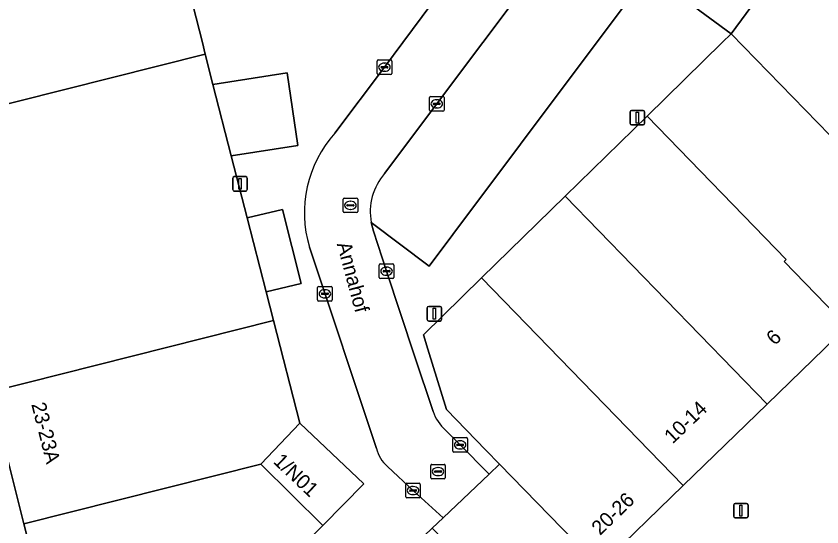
# Model space of a CAD drawing. Extents: x 161087 to 161926, y 382572 to 383873.
# Drawn here: x 161339.6 to 161395.2, y 383466.6 to 383501.8 of the extents above; entities that cross this region are included whole.
import ezdxf

# ---------------------------------------------------------------- set-up
doc = ezdxf.new("R2010")
doc.units = 0
for name, color, linetype in [('IMGEO_Kolk', 7, 'Continuous'), ('IMGEO_Lichtmast', 7, 'Continuous'), ('IMGEO_Openbare_ruimte_label', 7, 'Continuous'), ('IMGEO_Pand', 7, 'Continuous'), ('IMGEO_Pand_nummerreeks', 7, 'Continuous'), ('IMGEO_Parkeervlak_open', 7, 'Continuous'), ('IMGEO_Rijbaan_lokaal_open', 7, 'Continuous'), ('IMGEO_Rioolput', 7, 'Continuous'), ('IMGEO_Voetgangersgebied_open', 7, 'Continuous'), ('IMGEO_Voetpad_open', 7, 'Continuous')]:
    doc.layers.add(name, color=color, linetype=linetype)

msp = doc.modelspace()

# ---------------------------------------------------------------- linework, layer by layer
at = {"layer": 'IMGEO_Kolk'}
for p, q in [((161364.515, 383497.873), (161364.515, 383498.725)), ((161364.59, 383498.799), (161365.442, 383498.799)), ((161365.516, 383498.725), (161365.516, 383497.873)), ((161364.774, 383498.293), (161364.774, 383498.305)), ((161365.212, 383498.256), (161364.814, 383498.256)), ((161364.817, 383498.342), (161365.215, 383498.342)), ((161365.003, 383498.579), (161365.028, 383498.579)), ((161365.258, 383498.305), (161365.258, 383498.293)), ((161365.442, 383497.799), (161364.59, 383497.799)), ((161365.026, 383498.019), (161365.001, 383498.019)), ((161368.12, 383495.35), (161368.12, 383496.202)), ((161368.195, 383496.276), (161369.047, 383496.276)), ((161368.422, 383495.819), (161368.82, 383495.819)), ((161368.608, 383496.056), (161368.633, 383496.056)), ((161369.121, 383496.202), (161369.121, 383495.35)), ((161369.047, 383495.276), (161368.195, 383495.276)), ((161368.379, 383495.77), (161368.379, 383495.782)), ((161368.817, 383495.733), (161368.419, 383495.733)), ((161368.631, 383495.496), (161368.606, 383495.496)), ((161368.863, 383495.782), (161368.863, 383495.77)), ((161364.735, 383484.734), (161365.587, 383484.734)), ((161364.66, 383483.808), (161364.66, 383484.66)), ((161364.919, 383484.228), (161364.919, 383484.24)), ((161365.357, 383484.191), (161364.959, 383484.191)), ((161364.962, 383484.277), (161365.36, 383484.277)), ((161365.148, 383484.514), (161365.173, 383484.514)), ((161365.403, 383484.24), (161365.403, 383484.228)), ((161365.661, 383484.66), (161365.661, 383483.808)), ((161365.587, 383483.734), (161364.735, 383483.734)), ((161365.171, 383483.954), (161365.146, 383483.954)), ((161360.408, 383482.25), (161360.408, 383483.102)), ((161360.483, 383483.176), (161361.335, 383483.176)), ((161361.409, 383483.102), (161361.409, 383482.25)), ((161360.667, 383482.67), (161360.667, 383482.682)), ((161361.105, 383482.633), (161360.707, 383482.633)), ((161360.71, 383482.719), (161361.108, 383482.719)), ((161360.896, 383482.956), (161360.921, 383482.956)), ((161361.151, 383482.682), (161361.151, 383482.67)), ((161361.335, 383482.176), (161360.483, 383482.176)), ((161360.919, 383482.396), (161360.894, 383482.396)), ((161369.732, 383471.835), (161369.732, 383472.687)), ((161369.807, 383472.761), (161370.659, 383472.761)), ((161370.22, 383472.541), (161370.245, 383472.541)), ((161370.733, 383472.687), (161370.733, 383471.835)), ((161369.991, 383472.255), (161369.991, 383472.267)), ((161370.429, 383472.218), (161370.031, 383472.218)), ((161370.034, 383472.304), (161370.432, 383472.304)), ((161370.243, 383471.981), (161370.218, 383471.981)), ((161370.475, 383472.267), (161370.475, 383472.255)), ((161370.659, 383471.761), (161369.807, 383471.761)), ((161366.484, 383468.683), (161366.484, 383469.535)), ((161366.559, 383469.609), (161367.411, 383469.609)), ((161366.786, 383469.152), (161367.184, 383469.152)), ((161366.972, 383469.389), (161366.997, 383469.389)), ((161367.485, 383469.535), (161367.485, 383468.683)), ((161367.411, 383468.609), (161366.559, 383468.609)), ((161366.743, 383469.103), (161366.743, 383469.115)), ((161367.181, 383469.066), (161366.783, 383469.066)), ((161366.995, 383468.829), (161366.97, 383468.829)), ((161367.227, 383469.115), (161367.227, 383469.103))]:
    msp.add_line(p, q, dxfattribs=at)
for points in [[(161364.515, 383497.873), (161364.515, 383498.725)], [(161364.59, 383498.799), (161365.442, 383498.799)], [(161365.516, 383498.725), (161365.516, 383497.873)], [(161365.442, 383497.799), (161364.59, 383497.799)], [(161368.12, 383495.35), (161368.12, 383496.202)], [(161368.195, 383496.276), (161369.047, 383496.276)], [(161369.121, 383496.202), (161369.121, 383495.35)], [(161369.047, 383495.276), (161368.195, 383495.276)], [(161364.735, 383484.734), (161365.587, 383484.734)], [(161364.66, 383483.808), (161364.66, 383484.66)], [(161365.661, 383484.66), (161365.661, 383483.808)], [(161365.587, 383483.734), (161364.735, 383483.734)], [(161360.408, 383482.25), (161360.408, 383483.102)], [(161360.483, 383483.176), (161361.335, 383483.176)], [(161361.409, 383483.102), (161361.409, 383482.25)], [(161361.335, 383482.176), (161360.483, 383482.176)], [(161369.732, 383471.835), (161369.732, 383472.687)], [(161369.807, 383472.761), (161370.659, 383472.761)], [(161370.733, 383472.687), (161370.733, 383471.835)], [(161370.659, 383471.761), (161369.807, 383471.761)], [(161366.484, 383468.683), (161366.484, 383469.535)], [(161366.559, 383469.609), (161367.411, 383469.609)], [(161367.485, 383469.535), (161367.485, 383468.683)], [(161367.411, 383468.609), (161366.559, 383468.609)]]:
    msp.add_lwpolyline(points, dxfattribs=at)
for centre, radius, start, end in [((161364.592, 383498.723), 0.0765, 91.552, 178.448), ((161364.592, 383498.723), 0.0765, 91.552, 178.448), ((161365.44, 383498.723), 0.0765, 1.552, 88.448), ((161365.44, 383498.723), 0.0765, 1.552, 88.448), ((161364.814, 383498.302), 0.0403, 85.8775, 175.7526), ((161364.811, 383498.292), 0.0366, 178.938, 274.7102), ((161365.215, 383498.299), 0.043, 264.8664, 352.4533), ((161365.219, 383498.304), 0.0386, 1.7309, 96.639), ((161364.592, 383497.875), 0.0765, 181.552, 268.448), ((161364.592, 383497.875), 0.0765, 181.552, 268.448), ((161365.44, 383497.875), 0.0765, 271.552, 358.448), ((161365.44, 383497.875), 0.0765, 271.552, 358.448), ((161368.197, 383496.2), 0.0765, 91.552, 178.448), ((161368.197, 383496.2), 0.0765, 91.552, 178.448), ((161368.419, 383495.779), 0.0403, 85.8775, 175.7526), ((161368.824, 383495.781), 0.0386, 1.7309, 96.639), ((161369.045, 383496.2), 0.0765, 1.552, 88.448), ((161369.045, 383496.2), 0.0765, 1.552, 88.448), ((161368.197, 383495.352), 0.0765, 181.552, 268.448), ((161368.197, 383495.352), 0.0765, 181.552, 268.448), ((161368.416, 383495.769), 0.0366, 178.938, 274.7102), ((161368.82, 383495.776), 0.043, 264.8664, 352.4533), ((161369.045, 383495.352), 0.0765, 271.552, 358.448), ((161369.045, 383495.352), 0.0765, 271.552, 358.448), ((161364.737, 383484.658), 0.0765, 91.552, 178.448), ((161364.737, 383484.658), 0.0765, 91.552, 178.448), ((161365.585, 383484.658), 0.0765, 1.552, 88.448), ((161365.585, 383484.658), 0.0765, 1.552, 88.448), ((161364.959, 383484.237), 0.0403, 85.8775, 175.7526), ((161364.956, 383484.227), 0.0366, 178.938, 274.7102), ((161365.36, 383484.234), 0.043, 264.8664, 352.4533), ((161365.364, 383484.239), 0.0386, 1.7309, 96.639), ((161364.737, 383483.81), 0.0765, 181.552, 268.448), ((161364.737, 383483.81), 0.0765, 181.552, 268.448), ((161365.585, 383483.81), 0.0765, 271.552, 358.448), ((161365.585, 383483.81), 0.0765, 271.552, 358.448), ((161360.485, 383483.1), 0.0765, 91.552, 178.448), ((161360.485, 383483.1), 0.0765, 91.552, 178.448), ((161361.333, 383483.1), 0.0765, 1.552, 88.448), ((161361.333, 383483.1), 0.0765, 1.552, 88.448), ((161360.707, 383482.679), 0.0403, 85.8775, 175.7526), ((161360.704, 383482.669), 0.0366, 178.938, 274.7102), ((161361.108, 383482.676), 0.043, 264.8664, 352.4533), ((161361.112, 383482.681), 0.0386, 1.7309, 96.639), ((161360.485, 383482.252), 0.0765, 181.552, 268.448), ((161360.485, 383482.252), 0.0765, 181.552, 268.448), ((161361.333, 383482.252), 0.0765, 271.552, 358.448), ((161361.333, 383482.252), 0.0765, 271.552, 358.448), ((161369.809, 383472.685), 0.0765, 91.552, 178.448), ((161369.809, 383472.685), 0.0765, 91.552, 178.448), ((161370.657, 383472.685), 0.0765, 1.552, 88.448), ((161370.657, 383472.685), 0.0765, 1.552, 88.448), ((161370.031, 383472.264), 0.0403, 85.8775, 175.7526), ((161370.028, 383472.254), 0.0366, 178.938, 274.7102), ((161370.432, 383472.261), 0.043, 264.8664, 352.4533), ((161370.436, 383472.266), 0.0386, 1.7309, 96.639), ((161369.809, 383471.837), 0.0765, 181.552, 268.448), ((161369.809, 383471.837), 0.0765, 181.552, 268.448), ((161370.657, 383471.837), 0.0765, 271.552, 358.448), ((161370.657, 383471.837), 0.0765, 271.552, 358.448), ((161366.561, 383469.533), 0.0765, 91.552, 178.448), ((161366.561, 383469.533), 0.0765, 91.552, 178.448), ((161366.783, 383469.112), 0.0403, 85.8775, 175.7526), ((161367.188, 383469.114), 0.0386, 1.7309, 96.639), ((161367.409, 383469.533), 0.0765, 1.552, 88.448), ((161367.409, 383469.533), 0.0765, 1.552, 88.448), ((161366.561, 383468.685), 0.0765, 181.552, 268.448), ((161366.561, 383468.685), 0.0765, 181.552, 268.448), ((161366.78, 383469.102), 0.0366, 178.938, 274.7102), ((161367.184, 383469.109), 0.043, 264.8664, 352.4533), ((161367.409, 383468.685), 0.0765, 271.552, 358.448), ((161367.409, 383468.685), 0.0765, 271.552, 358.448)]:
    msp.add_arc(centre, radius, start, end, dxfattribs=at)
for centre, major_axis, ratio, start_param, end_param in [((161365.002, 383498.299), (-0.387, 0.002), 0.722429, 4.712389, 7.853982), ((161365.027, 383498.299), (-0.39, 0.002), 0.717154, 1.570796, 4.712389), ((161368.607, 383495.776), (-0.387, 0.002), 0.722429, 4.712389, 7.853982), ((161368.632, 383495.776), (-0.39, 0.002), 0.717154, 1.570796, 4.712389), ((161365.147, 383484.234), (-0.387, 0.002), 0.722429, 4.712389, 7.853982), ((161365.172, 383484.234), (-0.39, 0.002), 0.717154, 1.570796, 4.712389), ((161360.895, 383482.676), (-0.387, 0.002), 0.722429, 4.712389, 7.853982), ((161360.92, 383482.676), (-0.39, 0.002), 0.717154, 1.570796, 4.712389), ((161370.219, 383472.261), (-0.387, 0.002), 0.722429, 4.712389, 7.853982), ((161370.244, 383472.261), (-0.39, 0.002), 0.717154, 1.570796, 4.712389), ((161366.971, 383469.109), (-0.387, 0.002), 0.722429, 4.712389, 7.853982), ((161366.996, 383469.109), (-0.39, 0.002), 0.717154, 1.570796, 4.712389)]:
    msp.add_ellipse(centre, major_axis=major_axis, ratio=ratio, start_param=start_param, end_param=end_param, dxfattribs=at)
at = {"layer": 'IMGEO_Lichtmast'}
for p, q in [((161382.054, 383495.32), (161382.844, 383495.32)), ((161382.844, 383495.32), (161382.054, 383495.32)), ((161381.954, 383494.42), (161381.954, 383495.22)), ((161381.954, 383495.22), (161381.954, 383494.42)), ((161382.944, 383495.22), (161382.944, 383494.42)), ((161382.944, 383494.42), (161382.944, 383495.22)), ((161382.844, 383494.32), (161382.054, 383494.32)), ((161382.054, 383494.32), (161382.844, 383494.32)), ((161354.558, 383489.858), (161354.558, 383490.658)), ((161354.558, 383490.658), (161354.558, 383489.858)), ((161354.658, 383490.758), (161355.448, 383490.758)), ((161355.448, 383490.758), (161354.658, 383490.758)), ((161355.548, 383490.658), (161355.548, 383489.858)), ((161355.548, 383489.858), (161355.548, 383490.658)), ((161355.448, 383489.758), (161354.658, 383489.758)), ((161354.658, 383489.758), (161355.448, 383489.758)), ((161367.963, 383480.901), (161367.963, 383481.701)), ((161367.963, 383481.701), (161367.963, 383480.901)), ((161368.063, 383481.801), (161368.853, 383481.801)), ((161368.853, 383481.801), (161368.063, 383481.801)), ((161368.953, 383481.701), (161368.953, 383480.901)), ((161368.953, 383480.901), (161368.953, 383481.701)), ((161368.853, 383480.801), (161368.063, 383480.801)), ((161368.063, 383480.801), (161368.853, 383480.801)), ((161389.09, 383467.329), (161389.09, 383468.129)), ((161389.09, 383468.129), (161389.09, 383467.329)), ((161389.19, 383468.229), (161389.98, 383468.229)), ((161389.98, 383468.229), (161389.19, 383468.229)), ((161390.08, 383468.129), (161390.08, 383467.329)), ((161390.08, 383467.329), (161390.08, 383468.129)), ((161389.98, 383467.229), (161389.19, 383467.229)), ((161389.19, 383467.229), (161389.98, 383467.229))]:
    msp.add_line(p, q, dxfattribs=at)
for points in [[(161382.374, 383495.195), (161382.524, 383495.195), (161382.524, 383494.445), (161382.374, 383494.445), (161382.374, 383495.195)], [(161354.978, 383490.633), (161355.128, 383490.633), (161355.128, 383489.883), (161354.978, 383489.883), (161354.978, 383490.633)], [(161368.383, 383481.676), (161368.533, 383481.676), (161368.533, 383480.926), (161368.383, 383480.926), (161368.383, 383481.676)], [(161389.51, 383468.104), (161389.66, 383468.104), (161389.66, 383467.354), (161389.51, 383467.354), (161389.51, 383468.104)]]:
    msp.add_lwpolyline(points, dxfattribs=at)
for centre, start, end in [((161382.054, 383495.22), 90, 180), ((161382.054, 383495.22), 90, 180), ((161382.844, 383495.22), 0, 90), ((161382.844, 383495.22), 360, 90), ((161382.054, 383494.42), 180, 270), ((161382.054, 383494.42), 180, 270), ((161382.844, 383494.42), 270, 0), ((161382.844, 383494.42), 270, 0), ((161354.658, 383490.658), 90, 180), ((161354.658, 383490.658), 90, 180), ((161355.448, 383490.658), 0, 90), ((161355.448, 383490.658), 360, 90), ((161354.658, 383489.858), 180, 270), ((161354.658, 383489.858), 180, 270), ((161355.448, 383489.858), 270, 0), ((161355.448, 383489.858), 270, 0), ((161368.063, 383481.701), 90, 180), ((161368.063, 383481.701), 90, 180), ((161368.853, 383481.701), 0, 90), ((161368.853, 383481.701), 360, 90), ((161368.063, 383480.901), 180, 270), ((161368.063, 383480.901), 180, 270), ((161368.853, 383480.901), 270, 0), ((161368.853, 383480.901), 270, 0), ((161389.19, 383468.129), 90, 180), ((161389.19, 383468.129), 90, 180), ((161389.98, 383468.129), 0, 90), ((161389.98, 383468.129), 360, 90), ((161389.19, 383467.329), 180, 270), ((161389.19, 383467.329), 180, 270), ((161389.98, 383467.329), 270, 0), ((161389.98, 383467.329), 270, 0)]:
    msp.add_arc(centre, 0.1, start, end, dxfattribs=at)
at = {"layer": 'IMGEO_Pand'}
for points in [[(161397.182, 383511.846), (161393.69, 383514.413), (161387.231, 383519.162), (161378.959, 383507.938), (161388.915, 383500.601)], [(161397.182, 383511.846), (161388.915, 383500.601), (161395.708, 383493.604), (161400.409, 383500), (161404.93, 383506.15)], [(161352.661, 383499.202), (161352.459, 383500), (161350.32, 383508.45), (161330.852, 383503.563), (161331.754, 383500), (161333.195, 383494.306)], [(161383.117, 383494.931), (161392.718, 383485.043), (161392.564, 383484.894), (161396.908, 383480.42), (161402.88, 383486.218), (161395.708, 383493.604), (161388.915, 383500.601), (161388.3, 383500)], [(161357.369, 383480.834), (161356.861, 383482.813), (161355.549, 383487.926), (161354.452, 383492.198), (161353.194, 383497.099), (161352.661, 383499.202), (161333.195, 383494.306), (161337.846, 383475.923)], [(161383.117, 383494.931), (161377.466, 383489.405), (161391.391, 383475.063), (161396.908, 383480.42), (161392.564, 383484.894), (161392.718, 383485.043)], [(161391.391, 383475.063), (161377.466, 383489.405), (161371.704, 383483.769), (161385.608, 383469.448)], [(161371.704, 383483.769), (161367.705, 383479.855), (161368.01, 383478.859), (161369.29, 383474.69), (161372.014, 383471.888), (161372.94, 383470.935), (161379.834, 383463.842), (161385.608, 383469.448)], [(161357.369, 383480.834), (161337.846, 383475.923), (161340.152, 383466.811), (161356.487, 383470.921), (161359.184, 383473.765)], [(161356.487, 383470.921), (161360.76, 383466.705), (161363.595, 383469.581), (161359.184, 383473.765)], [(161360.76, 383466.705), (161356.487, 383470.921), (161340.152, 383466.811), (161342.849, 383456.151), (161344.719, 383456.523), (161352.71, 383458.55)], [(161375.198, 383459.41), (161379.834, 383463.842), (161372.94, 383470.935), (161372.225, 383470.252), (161369.068, 383467.238), (161368.302, 383466.506)]]:
    msp.add_lwpolyline(points, close=True, dxfattribs=at)
at = {"layer": 'IMGEO_Parkeervlak_open'}
for points in [[(161379.067, 383499.217), (161381.703, 383502.738), (161380.156, 383503.898), (161380.089, 383503.807), (161378.116, 383505.261), (161378.196, 383505.369), (161376.668, 383506.515), (161371.788, 383500), (161365.027, 383490.975)], [(161364.101, 383487.591), (161368.101, 383484.588), (161369.739, 383486.759), (161379.067, 383499.217)]]:
    msp.add_lwpolyline(points, dxfattribs=at)
for points in [[(161354.452, 383492.198), (161359.035, 383492.898), (161358.31, 383497.909), (161353.194, 383497.099)], [(161356.861, 383482.813), (161359.281, 383483.39), (161357.984, 383488.501), (161355.549, 383487.926)]]:
    msp.add_lwpolyline(points, close=True, dxfattribs=at)
msp.add_arc((161368.06, 383488.326), 4.026, 138.8681, 190.5243, dxfattribs=at)
at = {"layer": 'IMGEO_Rijbaan_lokaal_open'}
for points in [[(161365.027, 383490.975), (161371.788, 383500), (161376.668, 383506.515), (161377.936, 383508.207), (161378.161, 383508.527), (161374.582, 383511.167), (161374.281, 383510.774), (161366.28, 383500), (161365.015, 383498.296), (161361.591, 383493.742)], [(161368.367, 383474.564), (161367.091, 383478.394), (161365.159, 383484.238), (161364.259, 383486.995), (161364.101, 383487.591)], [(161359.837, 383485.898), (161364.462, 383472.021)], [(161365.214, 383470.777), (161367.032, 383469.066), (161369.068, 383467.238), (161372.225, 383470.252), (161370.154, 383472.339), (161369.226, 383473.269)]]:
    msp.add_lwpolyline(points, dxfattribs=at)
for centre, radius, start, end in [((161367.713, 383488.255), 8.221, 138.1298, 196.6611), ((161368.06, 383488.326), 4.026, 138.8681, 190.5243), ((161371.299, 383475.577), 3.102, 199.0529, 228.0614), ((161366.78, 383472.573), 2.383, 193.3965, 228.9096)]:
    msp.add_arc(centre, radius, start, end, dxfattribs=at)
at = {"layer": 'IMGEO_Rioolput'}
for p, q in [((161362.171, 383488.35), (161362.171, 383489.202)), ((161362.246, 383489.276), (161363.098, 383489.276)), ((161363.172, 383489.202), (161363.172, 383488.35)), ((161362.43, 383488.77), (161362.43, 383488.782)), ((161362.868, 383488.733), (161362.47, 383488.733)), ((161362.473, 383488.819), (161362.871, 383488.819)), ((161362.659, 383489.056), (161362.684, 383489.056)), ((161362.914, 383488.782), (161362.914, 383488.77)), ((161363.098, 383488.276), (161362.246, 383488.276)), ((161362.682, 383488.496), (161362.657, 383488.496)), ((161368.207, 383469.992), (161368.207, 383470.844)), ((161368.282, 383470.918), (161369.134, 383470.918)), ((161369.208, 383470.844), (161369.208, 383469.992)), ((161368.466, 383470.412), (161368.466, 383470.424)), ((161368.904, 383470.375), (161368.506, 383470.375)), ((161368.509, 383470.461), (161368.907, 383470.461)), ((161368.695, 383470.698), (161368.72, 383470.698)), ((161368.95, 383470.424), (161368.95, 383470.412)), ((161369.134, 383469.918), (161368.282, 383469.918)), ((161368.718, 383470.138), (161368.693, 383470.138))]:
    msp.add_line(p, q, dxfattribs=at)
for points in [[(161362.171, 383488.35), (161362.171, 383489.202)], [(161362.246, 383489.276), (161363.098, 383489.276)], [(161363.172, 383489.202), (161363.172, 383488.35)], [(161363.098, 383488.276), (161362.246, 383488.276)], [(161368.207, 383469.992), (161368.207, 383470.844)], [(161368.282, 383470.918), (161369.134, 383470.918)], [(161369.208, 383470.844), (161369.208, 383469.992)], [(161369.134, 383469.918), (161368.282, 383469.918)]]:
    msp.add_lwpolyline(points, dxfattribs=at)
for centre, radius, start, end in [((161362.248, 383489.2), 0.0765, 91.552, 178.448), ((161362.248, 383489.2), 0.0765, 91.552, 178.448), ((161363.096, 383489.2), 0.0765, 1.552, 88.448), ((161363.096, 383489.2), 0.0765, 1.552, 88.448), ((161362.47, 383488.779), 0.0403, 85.8775, 175.7526), ((161362.467, 383488.769), 0.0366, 178.938, 274.7102), ((161362.871, 383488.776), 0.043, 264.8664, 352.4533), ((161362.875, 383488.781), 0.0386, 1.7309, 96.639), ((161362.248, 383488.352), 0.0765, 181.552, 268.448), ((161362.248, 383488.352), 0.0765, 181.552, 268.448), ((161363.096, 383488.352), 0.0765, 271.552, 358.448), ((161363.096, 383488.352), 0.0765, 271.552, 358.448), ((161368.284, 383470.842), 0.0765, 91.552, 178.448), ((161368.284, 383470.842), 0.0765, 91.552, 178.448), ((161369.132, 383470.842), 0.0765, 1.552, 88.448), ((161369.132, 383470.842), 0.0765, 1.552, 88.448), ((161368.506, 383470.421), 0.0403, 85.8775, 175.7526), ((161368.503, 383470.411), 0.0366, 178.938, 274.7102), ((161368.907, 383470.418), 0.043, 264.8664, 352.4533), ((161368.911, 383470.423), 0.0386, 1.7309, 96.639), ((161368.284, 383469.994), 0.0765, 181.552, 268.448), ((161368.284, 383469.994), 0.0765, 181.552, 268.448), ((161369.132, 383469.994), 0.0765, 271.552, 358.448), ((161369.132, 383469.994), 0.0765, 271.552, 358.448)]:
    msp.add_arc(centre, radius, start, end, dxfattribs=at)
for centre, major_axis, ratio, start_param, end_param in [((161362.658, 383488.776), (-0.387, 0.002), 0.722429, 4.712389, 7.853982), ((161362.683, 383488.776), (-0.39, 0.002), 0.717154, 1.570796, 4.712389), ((161368.694, 383470.418), (-0.387, 0.002), 0.722429, 4.712389, 7.853982), ((161368.719, 383470.418), (-0.39, 0.002), 0.717154, 1.570796, 4.712389)]:
    msp.add_ellipse(centre, major_axis=major_axis, ratio=ratio, start_param=start_param, end_param=end_param, dxfattribs=at)
at = {"layer": 'IMGEO_Voetgangersgebied_open'}
for points in [[(161396.908, 383480.42), (161391.391, 383475.063), (161385.608, 383469.448), (161379.834, 383463.842), (161375.198, 383459.41), (161369.691, 383454.15), (161369.372, 383453.845), (161363.012, 383447.772), (161363.096, 383447.683), (161360.067, 383444.772), (161353.706, 383438.659), (161346.303, 383433.87)], [(161336.288, 383418.128), (161345.94, 383433.532), (161346.303, 383433.87), (161353.706, 383438.659), (161346.827, 383445.861), (161346.767, 383445.924), (161344.83, 383448.05), (161342.849, 383456.151), (161340.152, 383466.811), (161337.846, 383475.923)]]:
    msp.add_lwpolyline(points, dxfattribs=at)
at = {"layer": 'IMGEO_Voetpad_open'}
for points in [[(161361.591, 383493.742), (161365.015, 383498.296), (161366.28, 383500), (161374.281, 383510.774)], [(161350.32, 383508.45), (161352.459, 383500), (161352.661, 383499.202), (161353.194, 383497.099), (161358.31, 383497.909), (161359.035, 383492.898), (161354.452, 383492.198), (161355.549, 383487.926), (161357.984, 383488.501), (161359.281, 383483.39), (161356.861, 383482.813), (161357.369, 383480.834), (161359.184, 383473.765), (161363.595, 383469.581), (161360.76, 383466.705), (161352.71, 383458.55), (161354.389, 383456.793), (161356.246, 383454.992), (161357.618, 383456.303), (161362.475, 383460.941), (161368.302, 383466.506), (161369.068, 383467.238), (161367.032, 383469.066), (161365.214, 383470.777)], [(161383.117, 383494.931), (161388.3, 383500), (161388.915, 383500.601), (161378.959, 383507.938), (161378.848, 383508.02), (161378.161, 383508.527), (161377.936, 383508.207), (161376.668, 383506.515), (161378.196, 383505.369), (161379.217, 383506.754), (161381.189, 383505.301), (161380.156, 383503.898), (161381.703, 383502.738), (161379.067, 383499.217), (161369.739, 383486.759), (161368.101, 383484.588), (161364.101, 383487.591), (161364.259, 383486.995), (161365.159, 383484.238), (161367.091, 383478.394), (161368.367, 383474.564)], [(161369.226, 383473.269), (161370.154, 383472.339), (161372.225, 383470.252), (161372.94, 383470.935), (161372.014, 383471.888), (161369.29, 383474.69), (161368.01, 383478.859), (161367.705, 383479.855), (161371.704, 383483.769), (161377.466, 383489.405), (161383.117, 383494.931)], [(161364.462, 383472.021), (161359.837, 383485.898)]]:
    msp.add_lwpolyline(points, dxfattribs=at)
for centre, radius, start, end in [((161367.713, 383488.255), 8.221, 138.1298, 196.6611), ((161371.299, 383475.577), 3.102, 199.0529, 228.0614), ((161366.78, 383472.573), 2.383, 193.3965, 228.9096)]:
    msp.add_arc(centre, radius, start, end, dxfattribs=at)

# ---------------------------------------------------------------- texts
at = {"layer": 'IMGEO_Openbare_ruimte_label'}
msp.add_text('Annahof', height=1, rotation=285.0791, dxfattribs=at).set_placement((161361.725, 383486.111))
at = {"layer": 'IMGEO_Pand_nummerreeks'}
for s, rotation, p in [('6', 44.4394, (161391.926, 383479.07)), ('10-14', 43.9351, (161384.885, 383472.289)), ('23-23A', 284.1994, (161340.662, 383475.064)), ('1/N01', 316.5154, (161357.289, 383471.053)), ('20-26', 44.1521, (161379.878, 383465.975))]:
    msp.add_text(s, height=1, rotation=rotation, dxfattribs=at).set_placement(p)

doc.saveas('drawing.dxf')
